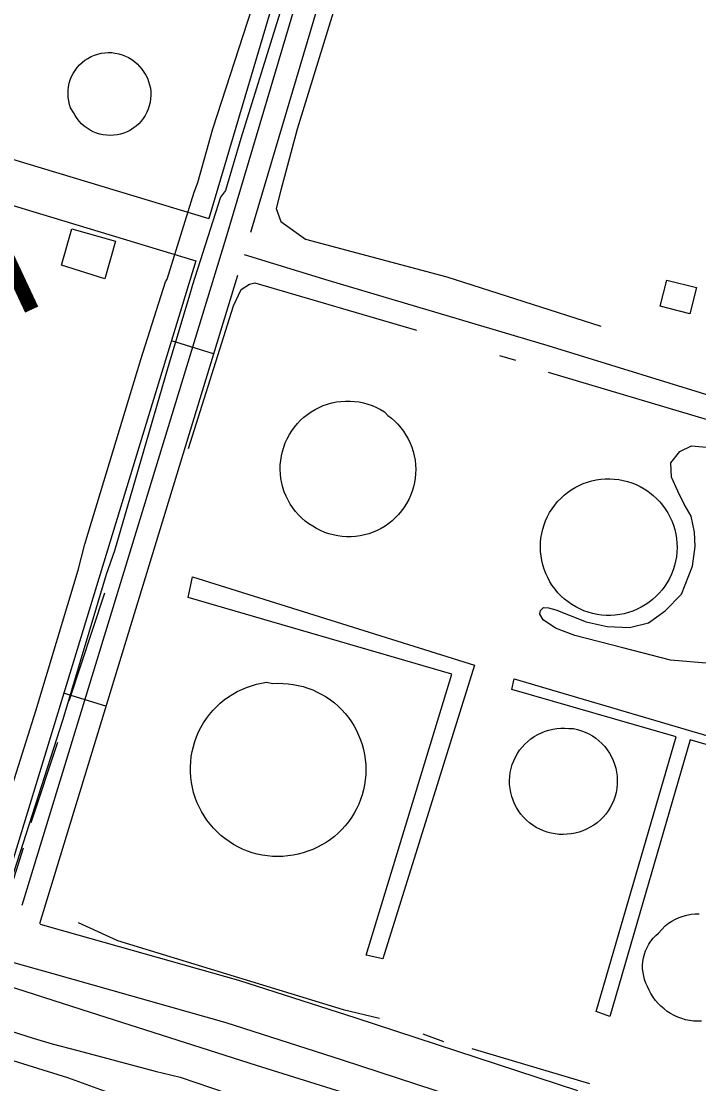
# Model space of a CAD drawing. Extents: x 3535183 to 3573198, y 534952 to 560562.
# Drawn here: x 3564068 to 3564528, y 541831 to 542552 of the extents above; entities that cross this region are included whole.
import ezdxf

# ---------------------------------------------------------------- set-up
doc = ezdxf.new("R2010")
doc.units = 0
for name, color, linetype in [('V-BLDG-OTLN', 7, 'Continuous'), ('V-DOMW-TANK', 7, 'Continuous'), ('V-ROAD-CNTR', 7, 'Continuous'), ('V-SITE-OTLN-IDEN', 7, 'Continuous'), ('V-SURV-IDEN', 7, 'Continuous'), ('V-TOPO-SHOR', 7, 'Continuous'), ('V-UTIL-LINE', 7, 'Continuous')]:
    doc.layers.add(name, color=color, linetype=linetype)

msp = doc.modelspace()

# ---------------------------------------------------------------- linework, layer by layer
at = {"layer": 'V-BLDG-OTLN'}
for points in [[(3564095.08, 542386.51), (3564102.1, 542411.21), (3564131.64, 542402.82), (3564124.4, 542377.33)], [(3564505.88, 542376.31), (3564525.99, 542371.41), (3564521.35, 542353.47), (3564501.31, 542358.66)]]:
    msp.add_lwpolyline(points, close=True, dxfattribs=at)
at = {"layer": 'V-DOMW-TANK'}
for points in [[(3564101.25, 542493.34), (3564100.5, 542495.63), (3564099.96, 542497.98), (3564099.63, 542500.36), (3564099.5, 542502.77), (3564099.58, 542505.18), (3564099.87, 542507.57), (3564100.37, 542509.93), (3564101.06, 542512.23), (3564101.96, 542514.47), (3564103.05, 542516.62), (3564104.31, 542518.66), (3564105.76, 542520.59), (3564107.36, 542522.39), (3564109.11, 542524.04), (3564111, 542525.54), (3564113.02, 542526.86), (3564115.13, 542528.01), (3564117.35, 542528.96), (3564119.63, 542529.72), (3564121.97, 542530.28), (3564124.36, 542530.64), (3564126.76, 542530.78), (3564129.17, 542530.72), (3564131.56, 542530.45), (3564133.92, 542529.97), (3564136.23, 542529.29), (3564138.48, 542528.42), (3564140.63, 542527.35), (3564142.69, 542526.09), (3564144.63, 542524.67), (3564146.44, 542523.08), (3564148.11, 542521.34), (3564149.62, 542519.46), (3564151.03, 542517.54), (3564152.27, 542515.5), (3564153.33, 542513.36), (3564154.2, 542511.14), (3564154.88, 542508.85), (3564155.36, 542506.51), (3564155.63, 542504.14), (3564155.7, 542501.76), (3564155.56, 542499.37), (3564155.22, 542497.02), (3564154.67, 542494.69), (3564153.93, 542492.42), (3564152.99, 542490.23), (3564151.87, 542488.12), (3564150.57, 542486.12), (3564149.1, 542484.24), (3564147.48, 542482.49), (3564145.71, 542480.89), (3564143.81, 542479.45), (3564141.79, 542478.17), (3564139.67, 542477.08), (3564137.46, 542476.17), (3564135.18, 542475.46), (3564132.85, 542474.95), (3564130.49, 542474.63), (3564128.1, 542474.53), (3564125.72, 542474.63), (3564123.35, 542474.93), (3564121.02, 542475.44), (3564118.74, 542476.15), (3564116.53, 542477.05), (3564114.41, 542478.14), (3564112.39, 542479.41), (3564110.48, 542480.85), (3564108.71, 542482.44), (3564107.08, 542484.19), (3564105.61, 542486.06), (3564104.3, 542488.06), (3564103.18, 542490.17)], [(3564316.53, 542284.61), (3564318.94, 542282.75), (3564321.22, 542280.72), (3564323.36, 542278.56), (3564325.35, 542276.25), (3564327.18, 542273.81), (3564328.84, 542271.26), (3564330.33, 542268.6), (3564331.64, 542265.84), (3564332.76, 542263.01), (3564333.69, 542260.11), (3564334.42, 542257.15), (3564334.95, 542254.15), (3564335.28, 542251.12), (3564335.41, 542248.07), (3564335.33, 542245.03), (3564335.05, 542241.99), (3564334.56, 542238.98), (3564333.88, 542236.01), (3564332.99, 542233.09), (3564331.92, 542230.24), (3564330.66, 542227.47), (3564329.21, 542224.79), (3564327.58, 542222.21), (3564325.79, 542219.74), (3564323.84, 542217.41), (3564321.73, 542215.2), (3564319.48, 542213.15), (3564317.1, 542211.24), (3564314.6, 542209.51), (3564311.98, 542207.94), (3564309.27, 542206.55), (3564306.47, 542205.35), (3564303.6, 542204.33), (3564300.66, 542203.52), (3564297.67, 542202.9), (3564294.66, 542202.48), (3564291.62, 542202.26), (3564288.57, 542202.25), (3564285.52, 542202.45), (3564282.5, 542202.84), (3564279.52, 542203.44), (3564276.57, 542204.24), (3564273.69, 542205.23), (3564270.88, 542206.41), (3564268.16, 542207.78), (3564265.54, 542209.32), (3564262.95, 542211.02), (3564260.48, 542212.88), (3564258.15, 542214.9), (3564255.95, 542217.08), (3564253.91, 542219.4), (3564252.03, 542221.85), (3564250.32, 542224.43), (3564248.79, 542227.11), (3564247.44, 542229.89), (3564246.28, 542232.75), (3564245.31, 542235.69), (3564244.55, 542238.68), (3564243.99, 542241.72), (3564243.64, 542244.79), (3564243.49, 542247.88), (3564243.56, 542250.97), (3564243.83, 542254.05), (3564244.3, 542257.1), (3564244.98, 542260.12), (3564245.87, 542263.08), (3564246.95, 542265.97), (3564248.22, 542268.79), (3564249.68, 542271.51), (3564251.32, 542274.13), (3564253.14, 542276.63), (3564255.12, 542279.01), (3564257.25, 542281.24), (3564259.53, 542283.33), (3564261.94, 542285.26), (3564264.48, 542287.02), (3564267.13, 542288.61), (3564269.89, 542290.01), (3564272.73, 542291.23), (3564275.64, 542292.25), (3564278.62, 542293.07), (3564281.65, 542293.69), (3564284.71, 542294.1), (3564287.8, 542294.31), (3564290.89, 542294.31), (3564293.97, 542294.1), (3564297.03, 542293.69), (3564300.06, 542293.06), (3564303.04, 542292.24), (3564305.95, 542291.21), (3564308.79, 542290), (3564311.54, 542288.59), (3564314.2, 542287)], [(3564494.14, 542232.25), (3564496.55, 542230.32), (3564498.84, 542228.23), (3564500.98, 542226), (3564502.96, 542223.62), (3564504.78, 542221.12), (3564506.43, 542218.51), (3564507.9, 542215.78), (3564509.19, 542212.97), (3564510.29, 542210.08), (3564511.19, 542207.11), (3564511.89, 542204.1), (3564512.38, 542201.05), (3564512.68, 542197.97), (3564512.76, 542194.87), (3564512.64, 542191.78), (3564512.31, 542188.7), (3564511.78, 542185.66), (3564511.05, 542182.65), (3564510.12, 542179.7), (3564508.99, 542176.82), (3564507.67, 542174.02), (3564506.17, 542171.31), (3564504.49, 542168.71), (3564502.64, 542166.23), (3564500.63, 542163.88), (3564498.46, 542161.67), (3564496.16, 542159.61), (3564493.72, 542157.7), (3564491.16, 542155.96), (3564488.48, 542154.4), (3564485.71, 542153.03), (3564482.86, 542151.83), (3564479.93, 542150.83), (3564476.94, 542150.03), (3564473.91, 542149.43), (3564470.84, 542149.04), (3564467.75, 542148.85), (3564464.65, 542148.86), (3564461.57, 542149.09), (3564458.5, 542149.52), (3564455.47, 542150.15), (3564452.5, 542150.99), (3564449.58, 542152.02), (3564446.74, 542153.24), (3564443.98, 542154.66), (3564441.33, 542156.25), (3564438.79, 542158.01), (3564436.37, 542159.95), (3564434.08, 542162.03), (3564431.95, 542164.27), (3564429.96, 542166.64), (3564428.14, 542169.14), (3564426.49, 542171.76), (3564425.02, 542174.48), (3564423.73, 542177.3), (3564422.63, 542180.16), (3564421.71, 542183.09), (3564421, 542186.07), (3564420.48, 542189.09), (3564420.17, 542192.14), (3564420.05, 542195.21), (3564420.14, 542198.27), (3564420.43, 542201.32), (3564420.93, 542204.35), (3564421.63, 542207.34), (3564422.52, 542210.27), (3564423.6, 542213.14), (3564424.88, 542215.93), (3564426.33, 542218.63), (3564427.96, 542221.23), (3564429.76, 542223.71), (3564431.72, 542226.07), (3564433.84, 542228.29), (3564436.09, 542230.37), (3564438.48, 542232.29), (3564440.99, 542234.05), (3564443.61, 542235.65), (3564446.33, 542237.06), (3564449.14, 542238.29), (3564452.03, 542239.32), (3564454.98, 542240.17), (3564457.98, 542240.82), (3564461.01, 542241.27), (3564464.07, 542241.52), (3564467.13, 542241.56), (3564470.19, 542241.4), (3564473.24, 542241.04), (3564476.25, 542240.47), (3564479.22, 542239.71), (3564482.14, 542238.75), (3564484.98, 542237.6), (3564487.74, 542236.26), (3564490.41, 542234.75), (3564492.96, 542233.06)], [(3564442.58, 542072.02), (3564445.27, 542071.42), (3564447.91, 542070.62), (3564450.49, 542069.63), (3564452.98, 542068.43), (3564455.37, 542067.05), (3564457.65, 542065.49), (3564459.8, 542063.76), (3564461.81, 542061.88), (3564463.68, 542059.84), (3564465.38, 542057.67), (3564466.91, 542055.37), (3564468.26, 542052.96), (3564469.43, 542050.46), (3564470.4, 542047.88), (3564471.17, 542045.23), (3564471.73, 542042.52), (3564472.09, 542039.79), (3564472.23, 542037.03), (3564472.17, 542034.27), (3564471.89, 542031.52), (3564471.4, 542028.81), (3564470.71, 542026.13), (3564469.82, 542023.52), (3564468.73, 542020.99), (3564467.45, 542018.54), (3564465.98, 542016.2), (3564464.34, 542013.98), (3564462.54, 542011.89), (3564460.58, 542009.95), (3564458.48, 542008.16), (3564456.24, 542006.53), (3564453.89, 542005.08), (3564451.44, 542003.82), (3564448.89, 542002.75), (3564446.28, 542001.87), (3564443.6, 542001.2), (3564440.91, 542000.66), (3564438.19, 542000.33), (3564435.46, 542000.2), (3564432.72, 542000.28), (3564429.99, 542000.57), (3564427.3, 542001.07), (3564424.65, 542001.77), (3564422.06, 542002.66), (3564419.55, 542003.76), (3564417.13, 542005.04), (3564414.81, 542006.5), (3564412.61, 542008.13), (3564410.53, 542009.92), (3564408.61, 542011.87), (3564406.83, 542013.95), (3564405.22, 542016.17), (3564403.78, 542018.5), (3564402.52, 542020.94), (3564401.46, 542023.46), (3564400.58, 542026.06), (3564399.91, 542028.71), (3564399.44, 542031.41), (3564399.17, 542034.14), (3564399.12, 542036.88), (3564399.27, 542039.61), (3564399.63, 542042.33), (3564400.19, 542045.01), (3564400.96, 542047.64), (3564401.92, 542050.2), (3564403.07, 542052.69), (3564404.41, 542055.08), (3564405.93, 542057.36), (3564407.62, 542059.52), (3564409.46, 542061.54), (3564411.46, 542063.42), (3564413.59, 542065.14), (3564415.85, 542066.7), (3564418.21, 542068.08), (3564420.68, 542069.27), (3564423.23, 542070.28), (3564425.84, 542071.08), (3564428.52, 542071.69), (3564431.23, 542072.1), (3564433.96, 542072.29), (3564436.7, 542072.28), (3564439.43, 542072.06)]]:
    msp.add_lwpolyline(points, close=True, dxfattribs=at)
for points in [[(3564238.53, 542102.62), (3564241.97, 542102.78), (3564245.42, 542102.74), (3564248.86, 542102.5), (3564252.27, 542102.06), (3564255.66, 542101.41), (3564259, 542100.57), (3564262.29, 542099.53), (3564265.51, 542098.3), (3564268.65, 542096.89), (3564271.71, 542095.29), (3564274.66, 542093.51), (3564277.5, 542091.56), (3564280.23, 542089.46), (3564282.83, 542087.19), (3564285.29, 542084.78), (3564287.6, 542082.22), (3564289.76, 542079.53), (3564291.76, 542076.72), (3564293.59, 542073.8), (3564295.24, 542070.77), (3564296.71, 542067.66), (3564298, 542064.46), (3564299.1, 542061.19), (3564300, 542057.86), (3564300.7, 542054.49), (3564301.21, 542051.08), (3564301.52, 542047.65), (3564301.62, 542044.2), (3564301.52, 542040.76), (3564301.21, 542037.32), (3564300.71, 542033.91), (3564300.01, 542030.54), (3564299.11, 542027.21), (3564298.01, 542023.94), (3564296.73, 542020.74), (3564295.26, 542017.62), (3564293.6, 542014.6), (3564291.78, 542011.68), (3564289.78, 542008.86), (3564287.63, 542006.18), (3564285.31, 542003.62), (3564282.86, 542001.2), (3564280.26, 541998.93), (3564277.54, 541996.82), (3564274.69, 541994.87), (3564271.74, 541993.1), (3564268.69, 541991.5), (3564265.54, 541990.08), (3564262.33, 541988.85), (3564259.04, 541987.81), (3564255.66, 541986.89), (3564252.23, 541986.18), (3564248.76, 541985.67), (3564245.27, 541985.37), (3564241.77, 541985.27), (3564238.27, 541985.38), (3564234.78, 541985.7), (3564231.32, 541986.22), (3564227.9, 541986.94), (3564224.52, 541987.87), (3564221.2, 541988.99), (3564217.96, 541990.31), (3564214.79, 541991.81), (3564211.73, 541993.5), (3564208.76, 541995.37), (3564205.92, 541997.41), (3564203.19, 541999.61), (3564200.61, 542001.97), (3564198.16, 542004.48), (3564195.87, 542007.13), (3564193.74, 542009.91), (3564191.78, 542012.81), (3564189.99, 542015.82), (3564188.38, 542018.93), (3564186.96, 542022.14), (3564185.73, 542025.41), (3564184.69, 542028.76), (3564183.86, 542032.16), (3564183.22, 542035.6), (3564182.8, 542039.08), (3564182.57, 542042.58), (3564182.55, 542046.08), (3564182.74, 542049.58), (3564183.14, 542053.06), (3564183.74, 542056.5), (3564184.54, 542059.91), (3564185.54, 542063.27), (3564186.74, 542066.56), (3564188.13, 542069.78), (3564189.71, 542072.9), (3564191.47, 542075.93), (3564193.4, 542078.85), (3564195.51, 542081.65), (3564197.77, 542084.32), (3564200.19, 542086.85), (3564202.75, 542089.24), (3564205.46, 542091.47), (3564208.28, 542093.54), (3564211.23, 542095.43), (3564214.28, 542097.15)], [(3564214.28, 542097.15), (3564217.42, 542098.69), (3564220.66, 542100.04), (3564223.96, 542101.19), (3564227.33, 542102.15), (3564230.75, 542102.91), (3564234.21, 542103.46), (3564238.53, 542102.62)], [(3564529.47, 541873.53), (3564526.72, 541873.48), (3564523.98, 541873.63), (3564521.26, 541873.98), (3564518.57, 541874.54), (3564515.93, 541875.29), (3564513.35, 541876.23), (3564510.85, 541877.36), (3564508.43, 541878.67), (3564506.12, 541880.16), (3564503.93, 541881.81), (3564501.87, 541883.62), (3564499.94, 541885.57), (3564498.16, 541887.67), (3564496.54, 541889.89), (3564495.09, 541892.22), (3564493.81, 541894.65), (3564492.72, 541897.17), (3564491.66, 541899.43), (3564490.79, 541901.77), (3564490.13, 541904.18), (3564489.68, 541906.63), (3564489.44, 541909.12), (3564489.41, 541911.62), (3564489.61, 541914.11), (3564490.01, 541916.57), (3564490.63, 541918.99), (3564491.45, 541921.35), (3564492.48, 541923.63), (3564493.69, 541925.81), (3564495.09, 541927.88), (3564496.67, 541929.82), (3564498.4, 541931.61), (3564500.28, 541933.25), (3564504.68, 541938.31), (3564506.9, 541939.97), (3564509.24, 541941.45), (3564511.69, 541942.76), (3564514.23, 541943.88), (3564516.84, 541944.79), (3564519.52, 541945.52), (3564522.25, 541946.04), (3564525, 541946.35), (3564527.77, 541946.45)]]:
    msp.add_lwpolyline(points, dxfattribs=at)
at = {"layer": 'V-ROAD-CNTR'}
for p, q in [((3564198.3, 542326.3), (3564169.61, 542335.07)), ((3564125.2, 542087.23), (3564096.51, 542096))]:
    msp.add_line(p, q, dxfattribs=at)
for points in [[(3564400.83, 543100.95), (3564309.29, 542803.39), (3564194.95, 542418.24)], [(3564415.17, 543096.54), (3564323.65, 542799.05), (3564206.6, 542404.77), (3564068.18, 541952.05)], [(3564394.91, 542979.68), (3564338.01, 542794.71), (3564223.39, 542408.61)], [(3563700.91, 542567.61), (3564194.95, 542418.24)], [(3563665.26, 542547.04), (3564186.26, 542389.53)], [(3564218.95, 542393.84), (3564275.9, 542376.35), (3564425.16, 542332.02), (3564549.68, 542293.54), (3564706.95, 542245.37), (3564708.52, 542244.85), (3564734.08, 542236.36)], [(3564186.26, 542389.53), (3564051.27, 541948.04)], [(3564214.55, 542379.46), (3564080.05, 541939.6)], [(3563516.22, 542078.68), (3563553.64, 542067.82), (3563682.4, 542027.73), (3563811.22, 541989), (3563955.47, 541943.52), (3564059.38, 541914.26), (3564089.27, 541905.85), (3564206.51, 541872.65), (3564285.43, 541847.27), (3564436.08, 541797.98)], [(3564139.07, 541820.68), (3564099.44, 541835.06), (3563970.42, 541875.03), (3563934.79, 541883.95), (3563888.83, 541897.8), (3563796.62, 541926.75), (3563588.44, 541987.89), (3563555.22, 541994.83), (3563523.7, 541999.2), (3563479.37, 542007.59)], [(3564080.58, 541939.46), (3564097.42, 541934.72), (3564215.19, 541901.37), (3564294.69, 541875.81), (3564445.17, 541826.57)]]:
    msp.add_lwpolyline(points, dxfattribs=at)
at = {"layer": 'V-TOPO-SHOR'}
for p, q in [((3564392.34, 542325.12), (3564403.05, 542322.09)), ((3564425.23, 542313.93), (3564586.64, 542265.9)), ((3564100.34, 542090.96), (3564124.36, 542164.21)), ((3564092.37, 542062.52), (3564074.36, 542008.03)), ((3564069.15, 541990.82), (3564056.58, 541951.45)), ((3564340.23, 541864.89), (3564354.28, 541859.73)), ((3564373.55, 541855.03), (3564453.46, 541831.23))]:
    msp.add_line(p, q, dxfattribs=at)
for points in [[(3564354.5, 542790.78), (3564317.07, 542677.48), (3564286.96, 542582.44), (3564254.9, 542478.77), (3564243.86, 542437.49), (3564240.81, 542424.95), (3564243.84, 542416.25), (3564260.72, 542404.23), (3564356.61, 542378.57), (3564461.04, 542345.18)], [(3564181.21, 542262.12), (3564211.87, 542358.99), (3564217, 542369.94), (3564222.55, 542373.54), (3564226.24, 542374.53), (3564335.94, 542342.39)], [(3564430.46, 542152.58), (3564451.02, 542144.43), (3564465.25, 542141.29), (3564480.49, 542140.59), (3564493.33, 542143.87), (3564504.75, 542152.08), (3564515.73, 542163.25), (3564523.36, 542182.33), (3564525.02, 542195.6), (3564524.66, 542205.44), (3564522.34, 542216.3), (3564517.53, 542224.24), (3564513.22, 542233.15), (3564508.92, 542242.56), (3564508.56, 542252.4), (3564514.56, 542260.19), (3564522.49, 542264.02), (3564535.27, 542262.87)], [(3564535.27, 542116.24), (3564508.24, 542118.57), (3564475.88, 542126.88), (3564443.52, 542135.18), (3564430.3, 542140.28), (3564422.01, 542145.8), (3564419.6, 542149.77), (3564420.13, 542152.22), (3564422.12, 542154.17), (3564425.56, 542154.12), (3564430.46, 542152.58)], [(3563522.32, 542037.44), (3563524.23, 542043.19), (3563530.08, 542049.4), (3563536.69, 542053.77), (3563546.67, 542054.95), (3563563.67, 542051.58), (3563636.55, 542031.2), (3563759.01, 541992.86), (3563882.78, 541953.98), (3564000.27, 541916.23), (3564114.62, 541879.57), (3564227.15, 541843.72), (3564310.45, 541817.7), (3564449.94, 541778.08), (3564502.44, 541762.96), (3564538.48, 541752.26), (3564569.19, 541744.35)], [(3563522.32, 542037.44), (3563522.96, 542026.69), (3563526.25, 542017.73), (3563534.53, 542009.49), (3563550.19, 542003.77), (3563571.87, 541997.72), (3563591.25, 541996.41), (3563622.68, 541993.89), (3563651.47, 541989.84), (3563683.39, 541984.43), (3563749.69, 541962.31), (3563845.55, 541934.29), (3563969.83, 541895.13), (3564024.15, 541878.15), (3564050, 541870.2), (3564075.85, 541861.99), (3564088.64, 541858.15), (3564106.15, 541853.72), (3564158.67, 541839.65), (3564175.65, 541835.49), (3564207.5, 541824.58)], [(3564106.31, 541940.39), (3564133.06, 541928.28), (3564206.98, 541905.6), (3564286.1, 541881.55), (3564310.85, 541875.47)]]:
    msp.add_lwpolyline(points, dxfattribs=at)
at = {"layer": 'V-UTIL-LINE'}
for p, q in [((3564181.1, 542161.07), (3564183.99, 542175.01)), ((3564400.77, 542098.61), (3564402.21, 542105.81))]:
    msp.add_line(p, q, dxfattribs=at)
for points in [[(3564000.5, 541830), (3564000.98, 541831.6), (3564038.16, 541957.09), (3564040.73, 541964.02), (3564044.6, 541980.01), (3564077.61, 542084.02), (3564106.37, 542179.62), (3564110.96, 542197.2), (3564148.82, 542322.45), (3564165.56, 542375.14), (3564166.73, 542376.96), (3564185.16, 542436.05), (3564187.54, 542442.66), (3564197.87, 542478.94), (3564233.24, 542588.43), (3564248.11, 542638.85), (3564268.47, 542705.47), (3564307.02, 542830.49), (3564356.1, 542989.27), (3564367.6, 543026.68), (3564369.5, 543032.15)], [(3564387.08, 543027.34), (3564373.61, 542979.41), (3564321.27, 542816.55), (3564287.86, 542699.48), (3564265.9, 542632.66), (3564250.79, 542581.78), (3564216.8, 542472.5), (3564206.25, 542437.14), (3564202.98, 542432.6), (3564183.86, 542373.07), (3564182.65, 542368.5), (3564166.83, 542315.57), (3564131.06, 542192.58), (3564125.34, 542176.62), (3564096.08, 542078.28), (3564058.33, 541961.5), (3564057.08, 541953.27), (3564019.65, 541826.63)], [(3564183.99, 542175.01), (3564375.29, 542115.19), (3564313.1, 541915.81), (3564301.86, 541918.22), (3564359.87, 542109.08), (3564181.1, 542161.07)], [(3564402.21, 542105.81), (3564631.73, 542038.27), (3564630.31, 542032.87), (3564521.61, 542064.54), (3564467.25, 541876.78), (3564457.82, 541880.06), (3564512.16, 542066.47), (3564400.77, 542098.61)]]:
    msp.add_lwpolyline(points, dxfattribs=at)

# ---------------------------------------------------------------- texts
at = {"layer": 'V-SITE-OTLN-IDEN'}
msp.add_text('Substation', height=83, rotation=25.08981, dxfattribs=at).set_placement((3563610.78, 542139.09))
at = {"layer": 'V-SURV-IDEN'}
msp.add_text('2581+68.8', height=100, rotation=286.6112, dxfattribs=at).set_placement((3564424.61, 542963.02))

doc.saveas('drawing.dxf')
